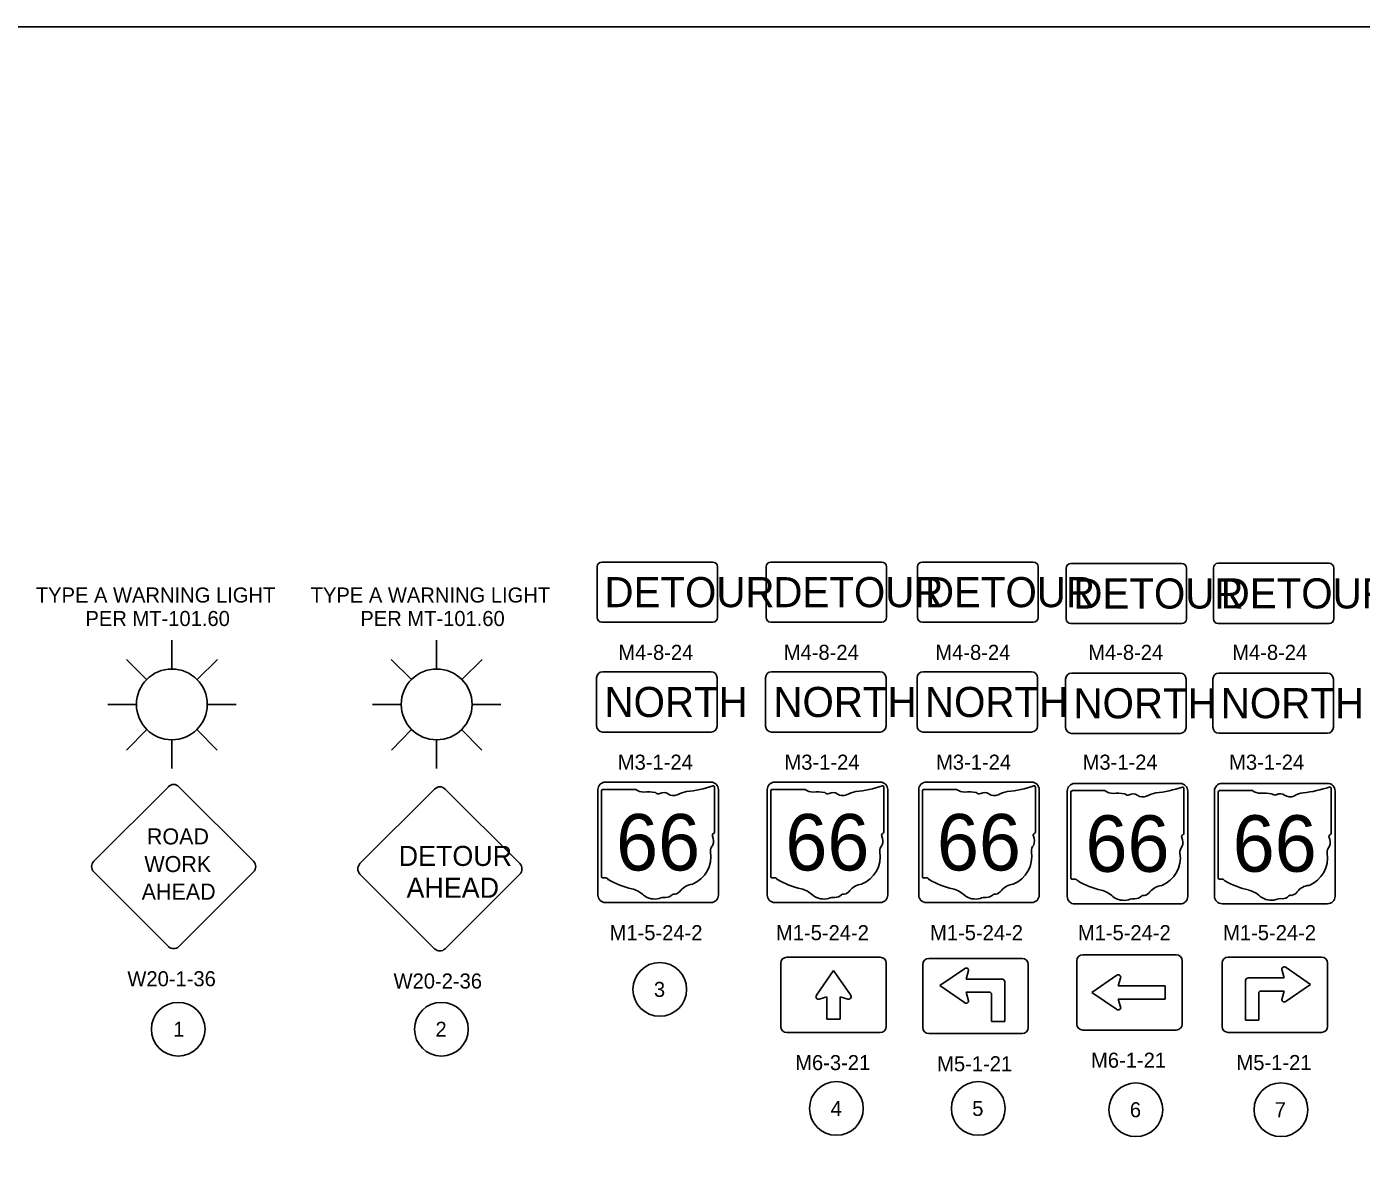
# Model space of a CAD drawing. Extents: x -87 to 2145, y -2128 to 440.
# Drawn here: x 343.6 to 565.1, y -339.7 to -150.9 of the extents above; entities that cross this region are included whole.
import ezdxf

# ---------------------------------------------------------------- set-up
doc = ezdxf.new("R2010")
doc.units = 0
for name, color, linetype in [('Default', 7, 'Continuous'), ('SC_Scratch1', 7, 'Continuous'), ('SN_P_Signs', 7, 'Continuous'), ('SN_P_Text', 7, 'Continuous'), ('SN_X_Public', 7, 'Continuous')]:
    doc.layers.add(name, color=color, linetype=linetype)

msp = doc.modelspace()

# ---------------------------------------------------------------- linework, layer by layer
at = {"layer": 'Default'}
for centre in [(448.7, -310.81), (368.78, -317.43), (412.45, -317.43), (478.01, -330.58), (501.56, -330.58), (527.71, -330.8), (551.8, -330.79)]:
    msp.add_circle(centre, 4.46, dxfattribs=at)
at = {"layer": 'SC_Scratch1'}
msp.add_lwpolyline([(-86.99, -150.94), (902.07, -150.94), (902.07, -726.16), (-86.99, -726.16)], close=True, dxfattribs=at)
at = {"layer": 'SN_P_Signs'}
for p, q in [((438.22, -267.08), (438.22, -259.08)), ((439.22, -258.08), (457.22, -258.08)), ((458.22, -259.08), (458.22, -267.08)), ((466.26, -267.08), (466.26, -259.08)), ((467.26, -258.08), (485.26, -258.08)), ((486.26, -259.08), (486.26, -267.08)), ((491.41, -267.08), (491.41, -259.08)), ((492.41, -258.08), (510.41, -258.08)), ((511.41, -259.08), (511.41, -267.08)), ((517.06, -258.3), (535.06, -258.3)), ((541.5, -258.28), (559.5, -258.28)), ((516.06, -267.3), (516.06, -259.3)), ((536.06, -259.3), (536.06, -267.3)), ((540.5, -267.28), (540.5, -259.28)), ((560.5, -259.28), (560.5, -267.28)), ((457.22, -268.08), (439.22, -268.08)), ((485.26, -268.08), (467.26, -268.08)), ((510.41, -268.08), (492.41, -268.08)), ((535.06, -268.3), (517.06, -268.3)), ((559.5, -268.28), (541.5, -268.28)), ((439.04, -277.84), (439.04, -292.07)), ((444.72, -277.59), (439.23, -277.59)), ((457.79, -284.68), (457.79, -277.24)), ((467.14, -277.84), (467.14, -292.07)), ((472.81, -277.59), (467.32, -277.59)), ((485.89, -284.68), (485.89, -277.24)), ((492.29, -277.84), (492.29, -292.07)), ((497.97, -277.59), (492.48, -277.59)), ((511.04, -284.68), (511.04, -277.24)), ((516.94, -278.06), (516.94, -292.29)), ((522.62, -277.81), (517.13, -277.81)), ((535.69, -284.9), (535.69, -277.46)), ((541.38, -278.04), (541.38, -292.27)), ((547.06, -277.79), (541.57, -277.79)), ((560.13, -284.89), (560.13, -277.44)), ((457.79, -284.68), (457.79, -284.68)), ((485.89, -284.68), (485.89, -284.68)), ((511.04, -284.68), (511.04, -284.68)), ((535.69, -284.9), (535.69, -284.9)), ((560.13, -284.88), (560.13, -284.89)), ((469.79, -305.47), (485.29, -305.47)), ((493.36, -305.66), (508.86, -305.66)), ((534.4, -305.07), (518.9, -305.07)), ((534.4, -305.07), (534.4, -305.07)), ((558.54, -305.46), (543.04, -305.46)), ((468.79, -316.97), (468.79, -306.47)), ((474.7, -311.79), (477.54, -307.65)), ((477.54, -307.65), (480.34, -311.73)), ((486.29, -306.47), (486.29, -316.97)), ((492.36, -317.16), (492.36, -306.66)), ((499.25, -307.4), (495.17, -310.19)), ((499.54, -309.1), (499.96, -307.69)), ((509.86, -306.66), (509.86, -317.16)), ((517.9, -306.07), (517.9, -316.57)), ((535.4, -316.57), (535.4, -306.07)), ((542.04, -306.46), (542.04, -316.96)), ((552.35, -308.9), (551.93, -307.49)), ((552.65, -307.19), (556.73, -309.99)), ((559.54, -316.96), (559.54, -306.46)), ((505.48, -309.1), (499.54, -309.1)), ((505.48, -309.1), (505.48, -309.1)), ((505.95, -316.13), (505.95, -309.57)), ((520.4, -311.32), (524.54, -308.47)), ((525.17, -308.94), (524.78, -310.22)), ((545.94, -315.93), (545.94, -309.36)), ((546.41, -308.9), (552.35, -308.9)), ((546.41, -308.9), (546.41, -308.9)), ((556.73, -309.99), (552.65, -312.78)), ((476.45, -312.03), (475.16, -312.43)), ((476.45, -315.78), (476.45, -312.03)), ((479.92, -312.43), (478.63, -312.03)), ((478.63, -312.03), (478.63, -315.78)), ((495.17, -310.19), (499.25, -312.99)), ((499.96, -312.69), (499.54, -311.29)), ((499.54, -311.29), (503.45, -311.29)), ((503.76, -311.6), (503.76, -316.13)), ((524.48, -314.11), (520.4, -311.32)), ((524.78, -310.22), (532.59, -310.22)), ((532.59, -310.22), (532.59, -312.41)), ((548.13, -311.4), (548.13, -315.93)), ((552.35, -311.08), (548.44, -311.08)), ((551.93, -312.49), (552.35, -311.08)), ((532.59, -312.41), (524.78, -312.41)), ((524.78, -312.41), (525.17, -313.69)), ((478.63, -315.78), (476.45, -315.78)), ((503.76, -316.13), (505.95, -316.13)), ((503.76, -316.13), (505.95, -316.13)), ((548.13, -315.93), (545.94, -315.93)), ((485.29, -317.97), (469.79, -317.97)), ((508.86, -318.16), (493.36, -318.16)), ((518.9, -317.57), (534.4, -317.57)), ((543.04, -317.96), (558.54, -317.96))]:
    msp.add_line(p, q, dxfattribs=at)
for points in [[(438.3, -240.64), (438.3, -249.04)], [(457.5, -239.84), (439.1, -239.84)], [(458.3, -249.04), (458.3, -240.64)], [(466.34, -240.64), (466.34, -249.04)], [(485.54, -239.84), (467.14, -239.84)], [(486.34, -249.04), (486.34, -240.64)], [(491.49, -240.64), (491.49, -249.04)], [(510.69, -239.84), (492.29, -239.84)], [(511.49, -249.04), (511.49, -240.64)], [(516.14, -240.87), (516.14, -249.27)], [(535.34, -240.07), (516.94, -240.07)], [(536.14, -249.27), (536.14, -240.87)], [(540.58, -240.85), (540.58, -249.25)], [(559.78, -240.05), (541.38, -240.05)], [(560.58, -249.25), (560.58, -240.85)], [(439.1, -249.84), (457.5, -249.84)], [(467.14, -249.84), (485.54, -249.84)], [(492.29, -249.84), (510.69, -249.84)], [(516.94, -250.07), (535.34, -250.07)], [(541.38, -250.05), (559.78, -250.05)], [(457.18, -276.39), (439.68, -276.39)], [(485.28, -276.39), (467.78, -276.39)], [(510.43, -276.39), (492.93, -276.39)], [(535.08, -276.62), (517.58, -276.62)], [(559.52, -276.6), (542.02, -276.6)], [(354.76, -289.53), (367.14, -277.15)], [(368.9, -277.15), (381.28, -289.53)], [(398.94, -289.91), (411.32, -277.54)], [(413.09, -277.54), (425.46, -289.91)], [(438.43, -277.64), (438.43, -295.14)], [(458.43, -295.14), (458.43, -277.64)], [(466.53, -277.64), (466.53, -295.14)], [(486.53, -295.14), (486.53, -277.64)], [(491.68, -277.64), (491.68, -295.14)], [(511.68, -295.14), (511.68, -277.64)], [(516.33, -277.87), (516.33, -295.37)], [(536.33, -295.37), (536.33, -277.87)], [(540.77, -277.85), (540.77, -295.35)], [(560.77, -295.35), (560.77, -277.85)], [(367.14, -303.67), (354.76, -291.3)], [(381.28, -291.3), (368.9, -303.67)], [(411.32, -304.06), (398.94, -291.68)], [(425.46, -291.68), (413.09, -304.06)], [(439.68, -296.39), (457.18, -296.39)], [(467.78, -296.39), (485.28, -296.39)], [(492.93, -296.39), (510.43, -296.39)], [(517.58, -296.62), (535.08, -296.62)], [(542.02, -296.6), (559.52, -296.6)]]:
    msp.add_lwpolyline(points, dxfattribs=at)
for centre, radius, start, end in [((439.1, -240.64), 0.8, 90, 180), ((457.5, -240.64), 0.8, 0, 90), ((467.14, -240.64), 0.8, 90, 180), ((485.54, -240.64), 0.8, 0, 90), ((492.29, -240.64), 0.8, 90, 180), ((510.69, -240.64), 0.8, 0, 90), ((516.94, -240.87), 0.8, 90, 180), ((535.34, -240.87), 0.8, 0, 90), ((541.38, -240.85), 0.8, 90, 180), ((559.78, -240.85), 0.8, 0, 90), ((439.1, -249.04), 0.8, 180, 270), ((457.5, -249.04), 0.8, 270, 0), ((467.14, -249.04), 0.8, 180, 270), ((485.54, -249.04), 0.8, 270, 0), ((492.29, -249.04), 0.8, 180, 270), ((510.69, -249.04), 0.8, 270, 0), ((516.94, -249.27), 0.8, 180, 270), ((535.34, -249.27), 0.8, 270, 0), ((541.38, -249.25), 0.8, 180, 270), ((559.78, -249.25), 0.8, 270, 0), ((439.22, -259.08), 1, 90, 180), ((457.22, -259.08), 1, 0, 90), ((467.26, -259.08), 1, 90, 180), ((485.26, -259.08), 1, 0, 90), ((492.41, -259.08), 1, 90, 180), ((510.41, -259.08), 1, 0, 90), ((517.06, -259.3), 1, 90, 180), ((535.06, -259.3), 1, 0, 90), ((541.5, -259.28), 1, 90, 180), ((559.5, -259.28), 1, 0, 90), ((439.22, -267.08), 1, 180, 270), ((457.22, -267.08), 1, 270, 0), ((467.26, -267.08), 1, 180, 270), ((485.26, -267.08), 1, 270, 0), ((492.41, -267.08), 1, 180, 270), ((510.41, -267.08), 1, 270, 0), ((517.06, -267.3), 1, 180, 270), ((535.06, -267.3), 1, 270, 0), ((541.5, -267.28), 1, 180, 270), ((559.5, -267.28), 1, 270, 0), ((368.02, -278.04), 1.25, 45, 135), ((439.68, -277.64), 1.25, 90, 180), ((457.18, -277.64), 1.25, 0, 90), ((467.78, -277.64), 1.25, 90, 180), ((485.28, -277.64), 1.25, 0, 90), ((492.93, -277.64), 1.25, 90, 180), ((510.43, -277.64), 1.25, 0, 90), ((517.58, -277.87), 1.25, 90, 180), ((535.08, -277.87), 1.25, 0, 90), ((542.02, -277.85), 1.25, 90, 180), ((559.52, -277.85), 1.25, 0, 90), ((412.2, -278.42), 1.25, 45, 135), ((439.26, -277.81), 0.217, 98.1301, 188.1301), ((446.03, -275.94), 2.11, 231.6195, 271.1119), ((446.73, -285.58), 7.56, 80.4867, 94.9883), ((448.44, -277.73), 0.608, 219.7921, 297.1024), ((449.34, -279.38), 1.26, 54.4667, 119.1411), ((450.97, -277.12), 1.52, 233.8562, 294.8282), ((453.65, -281.94), 4, 97.3462, 120.7689), ((451.11, -258.19), 19.88, 275.8445, 288.9065), ((457.59, -277.21), 0.209, 351.8621, 97.738), ((467.35, -277.81), 0.217, 98.1301, 188.1301), ((474.12, -275.94), 2.11, 231.6195, 271.1119), ((474.82, -285.58), 7.56, 80.4867, 94.9883), ((476.54, -277.73), 0.608, 219.7921, 297.1024), ((477.43, -279.38), 1.26, 54.4667, 119.1411), ((479.06, -277.12), 1.52, 233.8562, 294.8282), ((481.75, -281.94), 4, 97.3462, 120.7689), ((479.21, -258.19), 19.88, 275.8445, 288.9065), ((485.68, -277.21), 0.209, 351.8621, 97.738), ((492.51, -277.81), 0.217, 98.1301, 188.1301), ((499.28, -275.94), 2.11, 231.6195, 271.1119), ((499.97, -285.58), 7.56, 80.4867, 94.9883), ((501.69, -277.73), 0.608, 219.7921, 297.1024), ((502.58, -279.38), 1.26, 54.4667, 119.1411), ((504.22, -277.12), 1.52, 233.8562, 294.8282), ((506.9, -281.94), 4, 97.3462, 120.7689), ((504.36, -258.19), 19.88, 275.8445, 288.9065), ((510.83, -277.21), 0.209, 351.8621, 97.738), ((517.16, -278.03), 0.217, 98.1301, 188.1301), ((523.92, -276.16), 2.11, 231.6195, 271.1119), ((524.62, -285.8), 7.56, 80.4867, 94.9883), ((526.34, -277.95), 0.608, 219.7921, 297.1024), ((527.23, -279.6), 1.26, 54.4667, 119.1411), ((528.86, -277.34), 1.52, 233.8562, 294.8282), ((531.55, -282.16), 4, 97.3462, 120.7689), ((529.01, -258.41), 19.88, 275.8445, 288.9065), ((535.48, -277.43), 0.209, 351.8621, 97.738), ((541.6, -278.01), 0.217, 98.1301, 188.1301), ((548.37, -276.14), 2.11, 231.6195, 271.1119), ((549.07, -285.78), 7.56, 80.4867, 94.9883), ((550.78, -277.93), 0.608, 219.7921, 297.1024), ((551.67, -279.58), 1.26, 54.4667, 119.1411), ((553.31, -277.32), 1.52, 233.8562, 294.8282), ((555.99, -282.14), 4, 97.3462, 120.7689), ((553.45, -258.39), 19.88, 275.8445, 288.9065), ((559.92, -277.41), 0.209, 351.8621, 97.738), ((457.75, -285.23), 0.323, 107.944, 210.337), ((455.69, -286.17), 1.94, 340.033, 23.6496), ((457.57, -284.71), 0.223, 289.6038, 7.7341), ((485.84, -285.23), 0.323, 107.944, 210.337), ((483.78, -286.17), 1.94, 340.033, 23.6496), ((485.67, -284.71), 0.223, 289.6038, 7.7341), ((510.99, -285.23), 0.323, 107.944, 210.337), ((508.94, -286.17), 1.94, 340.033, 23.6496), ((510.82, -284.71), 0.223, 289.6038, 7.7341), ((535.64, -285.45), 0.323, 107.944, 210.337), ((533.59, -286.39), 1.94, 340.033, 23.6496), ((535.47, -284.93), 0.223, 289.6038, 7.7341), ((560.08, -285.43), 0.323, 107.944, 210.337), ((558.03, -286.37), 1.94, 340.033, 23.6496), ((559.91, -284.91), 0.223, 289.6038, 7.7341), ((458.54, -287.8), 1.41, 136.8065, 186.9296), ((486.64, -287.8), 1.41, 136.8065, 186.9296), ((511.79, -287.8), 1.41, 136.8065, 186.9296), ((536.44, -288.02), 1.41, 136.8065, 186.9296), ((560.88, -288), 1.41, 136.8065, 186.9296), ((355.65, -290.41), 1.25, 135, 225), ((380.39, -290.41), 1.25, 315, 45), ((399.83, -290.8), 1.25, 135, 225), ((424.58, -290.8), 1.25, 315, 45), ((452.23, -288.75), 4.97, 292.3089, 8.9858), ((480.32, -288.75), 4.97, 292.3089, 8.9858), ((505.48, -288.75), 4.97, 292.3089, 8.9858), ((530.13, -288.97), 4.97, 292.3089, 8.9858), ((554.57, -288.95), 4.97, 292.3089, 8.9858), ((439.26, -292.1), 0.219, 171.9584, 258.3066), ((439.29, -290.64), 1.67, 267.339, 280.6039), ((439.64, -292.89), 0.603, 29.7484, 93.2717), ((467.36, -292.1), 0.219, 171.9584, 258.3066), ((467.39, -290.64), 1.67, 267.339, 280.6039), ((467.73, -292.89), 0.603, 29.7484, 93.2717), ((492.51, -292.1), 0.219, 171.9584, 258.3066), ((492.54, -290.64), 1.67, 267.339, 280.6039), ((492.89, -292.89), 0.603, 29.7484, 93.2717), ((517.16, -292.32), 0.219, 171.9584, 258.3066), ((541.6, -292.3), 0.219, 171.9584, 258.3066), ((447.25, -280.1), 14.36, 240.4129, 257.1985), ((442.97, -298.46), 4.49, 47.1842, 75.836), ((450.87, -293.45), 1.61, 282.8732, 323.2771), ((454.33, -296.06), 2.72, 94.4031, 142.5768), ((475.34, -280.1), 14.36, 240.4129, 257.1985), ((471.06, -298.46), 4.49, 47.1842, 75.836), ((478.97, -293.45), 1.61, 282.8732, 323.2771), ((482.42, -296.06), 2.72, 94.4031, 142.5768), ((500.5, -280.1), 14.36, 240.4129, 257.1985), ((496.22, -298.46), 4.49, 47.1842, 75.836), ((504.12, -293.45), 1.61, 282.8732, 323.2771), ((507.57, -296.06), 2.72, 94.4031, 142.5768), ((517.19, -290.86), 1.67, 267.339, 280.6039), ((517.53, -293.11), 0.603, 29.7484, 93.2717), ((525.15, -280.32), 14.36, 240.4129, 257.1985), ((520.87, -298.68), 4.49, 47.1842, 75.836), ((532.22, -296.28), 2.72, 94.4031, 142.5768), ((541.63, -290.84), 1.67, 267.339, 280.6039), ((541.98, -293.09), 0.603, 29.7484, 93.2717), ((549.59, -280.3), 14.36, 240.4129, 257.1985), ((545.31, -298.66), 4.49, 47.1842, 75.836), ((556.66, -296.26), 2.72, 94.4031, 142.5768), ((439.68, -295.14), 1.25, 180, 270), ((447.83, -292.96), 2.85, 230.7004, 286.2918), ((449.47, -297.88), 2.34, 85.6951, 111.2099), ((449.68, -294.02), 1.52, 268.777, 315.5493), ((451.06, -295.4), 0.428, 65.7517, 132.6484), ((457.18, -295.14), 1.25, 270, 0), ((467.78, -295.14), 1.25, 180, 270), ((475.92, -292.96), 2.85, 230.7004, 286.2918), ((477.57, -297.88), 2.34, 85.6951, 111.2099), ((477.78, -294.02), 1.52, 268.777, 315.5493), ((479.15, -295.4), 0.428, 65.7517, 132.6484), ((485.28, -295.14), 1.25, 270, 0), ((492.93, -295.14), 1.25, 180, 270), ((501.08, -292.96), 2.85, 230.7004, 286.2918), ((502.72, -297.88), 2.34, 85.6951, 111.2099), ((502.93, -294.02), 1.52, 268.777, 315.5493), ((504.31, -295.4), 0.428, 65.7517, 132.6484), ((510.43, -295.14), 1.25, 270, 0), ((517.58, -295.37), 1.25, 180, 270), ((525.72, -293.18), 2.85, 230.7004, 286.2918), ((527.37, -298.1), 2.34, 85.6951, 111.2099), ((527.58, -294.25), 1.52, 268.777, 315.5493), ((528.95, -295.62), 0.428, 65.7517, 132.6484), ((528.77, -293.67), 1.61, 282.8732, 323.2771), ((535.08, -295.37), 1.25, 270, 0), ((542.02, -295.35), 1.25, 180, 270), ((550.17, -293.16), 2.85, 230.7004, 286.2918), ((551.81, -298.08), 2.34, 85.6951, 111.2099), ((552.02, -294.23), 1.52, 268.777, 315.5493), ((553.4, -295.6), 0.428, 65.7517, 132.6484), ((553.21, -293.65), 1.61, 282.8732, 323.2771), ((559.52, -295.35), 1.25, 270, 0), ((368.02, -302.79), 1.25, 225, 315), ((412.2, -303.17), 1.25, 225, 315), ((469.79, -306.47), 1, 90, 180), ((485.29, -306.47), 1, 0, 90), ((493.36, -306.66), 1, 90, 180), ((508.86, -306.66), 1, 0, 90), ((518.9, -306.06), 1, 90, 180), ((534.4, -306.06), 1, 0, 90), ((543.04, -306.46), 1, 90, 180), ((558.54, -306.46), 1, 0, 90), ((499.54, -307.69), 0.417, 0.0017, 134.9999), ((552.35, -307.49), 0.417, 45.0001, 179.9983), ((505.48, -309.57), 0.469, 0, 90), ((524.78, -308.81), 0.417, 342.7954, 124.5888), ((546.41, -309.36), 0.469, 90, 180), ((475.04, -312.03), 0.417, 145.4112, 287.2046), ((480.04, -312.03), 0.417, 252.7954, 45.0096), ((503.45, -311.6), 0.312, 0, 90), ((548.44, -311.4), 0.312, 90, 180), ((499.54, -312.69), 0.417, 225.0001, 0.0017), ((524.78, -313.81), 0.417, 224.9904, 17.2046), ((552.35, -312.49), 0.417, 179.9983, 314.9999), ((518.9, -316.56), 1, 180, 270), ((534.4, -316.56), 1, 270, 0), ((469.79, -316.97), 1, 180, 270), ((485.29, -316.97), 1, 270, 0), ((493.36, -317.16), 1, 180, 270), ((508.86, -317.16), 1, 270, 360), ((543.04, -316.96), 1, 180, 270), ((558.54, -316.96), 1, 270, 0)]:
    msp.add_arc(centre, radius, start, end, dxfattribs=at)
at = {"layer": 'SN_X_Public'}
for p, q in [((367.72, -257.61), (367.72, -252.84)), ((411.67, -257.61), (411.67, -252.84)), ((360.17, -256.01), (363.52, -259.37)), ((371.92, -259.37), (375.27, -256.01)), ((404.12, -256.01), (407.47, -259.37)), ((415.87, -259.37), (419.22, -256.01)), ((357.07, -263.49), (361.84, -263.49)), ((373.61, -263.49), (378.37, -263.49)), ((401.02, -263.49), (405.79, -263.49)), ((417.55, -263.49), (422.32, -263.49)), ((360.22, -271.06), (363.57, -267.67)), ((371.87, -267.67), (375.22, -271.06)), ((404.17, -271.06), (407.52, -267.67)), ((415.82, -267.67), (419.17, -271.06)), ((367.72, -274.14), (367.72, -269.37)), ((411.67, -274.14), (411.67, -269.37))]:
    msp.add_line(p, q, dxfattribs=at)
for centre in [(367.72, -263.49), (411.67, -263.49)]:
    msp.add_circle(centre, 5.88, dxfattribs=at)

# ---------------------------------------------------------------- texts
at = {"layer": 'Default'}
for s, p in [('TYPE A WARNING LIGHT', (345.14, -246.57)), ('TYPE A WARNING LIGHT', (390.76, -246.57)), ('PER MT-101.60', (353.38, -250.47)), ('PER MT-101.60', (399, -250.47)), ('3', (447.73, -312.06)), ('1', (367.95, -318.68)), ('2', (411.47, -318.68)), ('4', (477.06, -331.83)), ('5', (500.56, -331.83)), ('6', (526.72, -332.05)), ('7', (550.76, -332.04))]:
    msp.add_text(s, height=2.5, dxfattribs=at).set_placement(p)
at = {"layer": 'SN_P_Signs'}
for s, height, p in [('DETOUR', 5, (439.52, -247.34)), ('DETOUR', 5, (467.55, -247.34)), ('DETOUR', 5, (492.71, -247.34)), ('DETOUR', 5, (517.35, -247.57)), ('DETOUR', 5, (541.8, -247.55)), ('NORTH', 5, (439.53, -265.58)), ('NORTH', 5, (467.56, -265.58)), ('NORTH', 5, (492.72, -265.58)), ('NORTH', 5, (517.36, -265.8)), ('NORTH', 5, (541.81, -265.78)), ('66', 9.375, (441.45, -291.06)), ('66', 9.375, (469.54, -291.06)), ('66', 9.375, (494.7, -291.06)), ('66', 9.375, (519.35, -291.28)), ('66', 9.375, (543.79, -291.27)), ('ROAD', 2.665, (363.58, -286.74)), ('DETOUR', 3.333, (405.37, -290.31)), ('WORK', 2.665, (363.16, -291.33)), ('AHEAD', 3.333, (406.67, -295.59)), ('AHEAD', 2.665, (362.71, -295.91))]:
    msp.add_text(s, height=height, dxfattribs=at).set_placement(p)
at = {"layer": 'SN_P_Text'}
for s, p in [('M4-8-24', (441.82, -256.09)), ('M4-8-24', (469.28, -256.09)), ('M4-8-24', (494.44, -256.09)), ('M4-8-24', (519.81, -256.09)), ('M4-8-24', (543.71, -256.09)), ('M3-1-24', (441.74, -274.33)), ('M3-1-24', (469.4, -274.33)), ('M3-1-24', (494.56, -274.33)), ('M3-1-24', (518.88, -274.33)), ('M3-1-24', (543.2, -274.33)), ('M1-5-24-2', (440.37, -302.64)), ('M1-5-24-2', (467.99, -302.64)), ('M1-5-24-2', (493.56, -302.64)), ('M1-5-24-2', (518.09, -302.64)), ('M1-5-24-2', (542.2, -302.64)), ('W20-1-36', (360.34, -310.29)), ('W20-2-36', (404.52, -310.67)), ('M6-3-21', (471.18, -324.22)), ('M5-1-21', (494.74, -324.41)), ('M6-1-21', (520.28, -323.82)), ('M5-1-21', (544.42, -324.21))]:
    msp.add_text(s, height=2.5, dxfattribs=at).set_placement(p)

doc.saveas('drawing.dxf')
